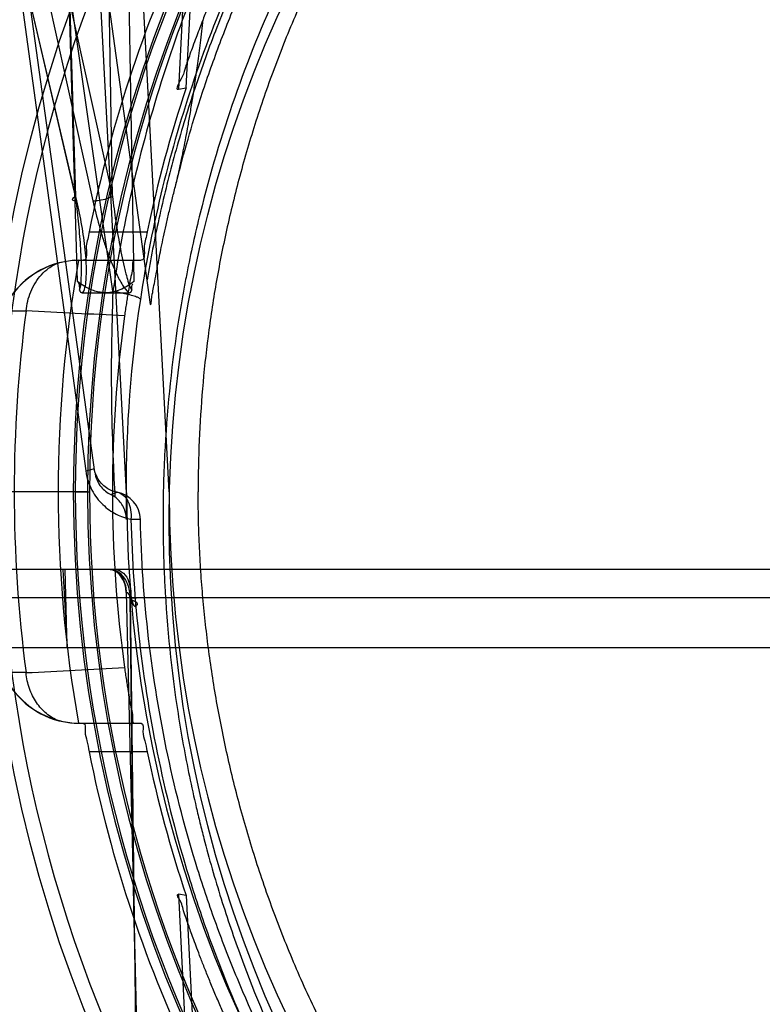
# Model space of a CAD drawing. Header units: millimetres. Extents: x 0 to 297, y 0 to 210.
# Tile 336 of 401: x 240.505 to 240.636, y 158.366 to 158.54. Entities that reach past the tile are written whole.
import ezdxf

# ---------------------------------------------------------------- set-up
doc = ezdxf.new("R2010")
doc.units = ezdxf.units.MM
doc.header["$LTSCALE"] = 16.335
doc.layers.get('0').update_dxf_attribs({"linetype": 'CONTINUOUS'})
for name, color, linetype in [('AXES_REF', 7, 'CONTINUOUS'), ('INTFCLR_1', 7, 'CONTINUOUS'), ('INTFCLR_144815', 7, 'CONTINUOUS')]:
    doc.layers.add(name, color=color, linetype=linetype)

msp = doc.modelspace()

# ---------------------------------------------------------------- linework, layer by layer
at = {"color": 7, "linetype": 'Continuous'}
for radius in [4.8479140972, 4.8475, 4.8164570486]:
    msp.add_circle((241.5069109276, 154.9564782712), radius, dxfattribs=at)
msp.add_arc((241.5069109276, 154.9564782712), 4.8, 278.2771290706, 261.7228709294, dxfattribs=at)
at = {"layer": 'AXES_REF', "color": 7, "linetype": 'Continuous'}
msp.add_arc((241.5069109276, 154.9564782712), 4.91, 113.0826656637, 66.9173343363, dxfattribs=at)
at = {"layer": 'AXES_REF', "color": 9, "linetype": 'Continuous'}
msp.add_arc((241.5069109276, 154.9564782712), 4.4222561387, 94.4118118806, 85.5881881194, dxfattribs=at)
at = {"layer": 'INTFCLR_1', "color": 9, "linetype": 'Continuous'}
msp.add_circle((240.7467711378, 158.4514782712), 0.215, dxfattribs=at)
msp.add_open_spline([(240.8400722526, 158.6501280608), (240.838461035, 158.6509125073), (240.8352070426, 158.6524466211), (240.8286060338, 158.6553578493), (240.8167949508, 158.660039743), (240.8028395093, 158.6643700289), (240.7903300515, 158.6672153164), (240.78395976, 158.6684047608), (240.7802795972, 158.6690171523), (240.7710649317, 158.6704258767), (240.7552824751, 158.6718907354), (240.7366341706, 158.6716556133), (240.7245781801, 158.6705504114), (240.7190119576, 158.6698545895), (240.7153053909, 158.669341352), (240.7052707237, 158.6677491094), (240.6891734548, 158.6641092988), (240.6735933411, 158.6588556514), (240.6643768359, 158.6550807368), (240.6610614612, 158.6536487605), (240.656154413, 158.6514552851), (240.6458305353, 158.6464471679), (240.6307059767, 158.6376762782), (240.6166158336, 158.6275702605), (240.6080236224, 158.6204258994), (240.6041692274, 158.6170231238), (240.6016310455, 158.6147283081), (240.5948325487, 158.6083594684), (240.5843817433, 158.5973571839), (240.57188604, 158.5815013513), (240.5627179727, 158.5673794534), (240.5569693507, 158.5570296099), (240.5538578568, 158.5509390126), (240.5493587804, 158.5416015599), (240.5433673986, 158.5270449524), (240.5382197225, 158.5101650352), (240.5356382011, 158.4988382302), (240.53458598, 158.4934703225), (240.5339198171, 158.4898339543), (240.5322622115, 158.4797266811), (240.5309509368, 158.4666604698), (240.5306270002, 158.4534963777), (240.5307172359, 158.4468358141), (240.530842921, 158.4430048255), (240.5312764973, 158.4335137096), (240.5325411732, 158.4212627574), (240.5348897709, 158.4082709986), (240.5362972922, 158.4018718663), (240.5371682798, 158.3982391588), (240.5385305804, 158.3928556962), (240.5407996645, 158.3849312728), (240.5454422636, 158.371287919), (240.5509986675, 158.3581538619), (240.5566241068, 158.3471341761), (240.5600336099, 158.3410052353), (240.5653008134, 158.3320439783), (240.5739271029, 158.3191616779), (240.5869608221, 158.303166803), (240.5978166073, 158.2921440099), (240.6054986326, 158.2852178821), (240.610763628, 158.2806946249), (240.6202893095, 158.2730888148), (240.6347886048, 158.2631395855), (240.6471515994, 158.2563339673), (240.6535393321, 158.2532207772)], degree=3, knots=[0, 0, 0, 0, 0.0078493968, 0.0157556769, 0.0315973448, 0.06348082, 0.0796255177, 0.0877696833, 0.09186257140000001, 0.09596636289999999, 0.128600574, 0.1611442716, 0.177500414, 0.1816059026, 0.1857145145, 0.1938901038, 0.2261064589, 0.2578609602, 0.2657731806, 0.2697286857, 0.2736790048, 0.2893160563, 0.3199691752, 0.350131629, 0.3651446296, 0.3688979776, 0.3726519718, 0.3801321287, 0.4097003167, 0.4390100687, 0.4684423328, 0.4833358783, 0.4908515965, 0.498396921, 0.52873346, 0.5596898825, 0.5755734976, 0.5795998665, 0.5836492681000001, 0.5917658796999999, 0.6244614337, 0.6410489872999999, 0.6494251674, 0.6536350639, 0.6578378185, 0.6910418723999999, 0.7074624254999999, 0.7156483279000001, 0.7197377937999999, 0.7238248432, 0.7399718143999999, 0.7558251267, 0.7869322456, 0.802323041, 0.8100025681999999, 0.8176490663, 0.8478512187, 0.8777971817, 0.9079026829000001, 0.9155006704, 0.9231007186, 0.93830313, 0.9688745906, 1, 1, 1, 1], dxfattribs=at)
at = {"layer": 'INTFCLR_144815', "color": 9, "linetype": 'Continuous'}
for p, q in [((240.5218615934, 158.4917480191), (240.4311892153, 159.1257148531)), ((240.5186704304, 158.45990328), (240.4732149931, 158.7892996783)), ((240.5155089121, 158.5076554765), (240.467103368, 158.7147688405)), ((240.5152980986, 158.5084242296), (240.4672518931, 158.7140000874)), ((240.4725766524, 158.7147688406), (240.5183384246, 158.5076554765)), ((240.4763621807, 158.7140000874), (240.5217842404, 158.5084242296)), ((240.5156631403, 158.4934464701), (240.5091112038, 158.7116527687)), ((240.5091895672, 158.7115873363), (240.5152980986, 158.5084242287)), ((240.5217842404, 158.5084242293), (240.5182690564, 158.7115873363)), ((240.5217542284, 158.7116527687), (240.5255394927, 158.4934464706)), ((240.4833828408, 158.7073362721), (240.5170868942, 158.4601392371)), ((240.528472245, 158.4894219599), (240.4985193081, 158.7064782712)), ((240.534484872, 158.5487322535), (240.5333856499, 158.5272709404)), ((240.5176862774, 158.5022031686), (240.5278926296, 158.5022031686)), ((240.5150435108, 158.4972031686), (240.52681867, 158.4972031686)), ((240.5024759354, 158.4882731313), (240.5065975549, 158.4882918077)), ((240.5214921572, 158.4559963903), (240.5226069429, 158.4563934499)), ((240.5250450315, 158.4516527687), (240.5266880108, 158.4515892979)), ((240.5266880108, 158.4515892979), (240.5250498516, 158.4515886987)), ((241.0615820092, 158.4427782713), (240.4319602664, 158.4427782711)), ((240.4369595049, 158.4378655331), (241.0565827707, 158.4378655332)), ((240.5255689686, 158.3828922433), (240.524891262, 158.4377957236)), ((240.5249269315, 158.4378655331), (240.5284002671, 158.1564782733)), ((240.506597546, 158.4246648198), (240.502475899, 158.4246834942)), ((240.5150435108, 158.4157533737), (240.52681867, 158.4157533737)), ((240.5278926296, 158.4107533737), (240.5176862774, 158.4107533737)), ((240.5333856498, 158.3856856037), (240.5344848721, 158.3642242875))]:
    msp.add_line(p, q, dxfattribs=at)
at = {"layer": 'INTFCLR_144815', "color": 6, "linetype": 'Continuous'}
for p, q in [((240.524271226, 158.4562801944), (240.5059181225, 158.8064782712)), ((240.5317711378, 158.4564782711), (240.5149955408, 158.7765757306)), ((240.5347483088, 158.5275056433), (240.5362999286, 158.5578316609)), ((240.5333862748, 158.5272709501), (240.5347479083, 158.5275056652)), ((240.5150435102, 158.4972031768), (240.5123502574, 158.4967480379)), ((240.5165825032, 158.4914782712), (240.5246200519, 158.4914782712)), ((240.5152491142, 158.4564782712), (240.5020080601, 158.4564782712)), ((240.5174235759, 158.4564782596), (240.5149000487, 158.4564782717)), ((240.5152491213, 158.4564782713), (240.5177487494, 158.4564782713)), ((240.5222231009, 158.455558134), (240.5214921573, 158.4559963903)), ((240.5130588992, 158.4427782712), (240.5138151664, 158.4290894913)), ((240.5138151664, 158.4290894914), (240.5134771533, 158.4427782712)), ((240.5241889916, 158.4387782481), (240.524180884, 158.4389720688)), ((240.5241889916, 158.4387782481), (240.5255689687, 158.3828922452)), ((240.4173216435, 158.4290894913), (241.0762206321, 158.4290894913)), ((240.5123502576, 158.416208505), (240.5150435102, 158.4157533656)), ((240.5347479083, 158.3854508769), (240.5333862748, 158.3856855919)), ((240.5347483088, 158.3854508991), (240.5362999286, 158.3551248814))]:
    msp.add_line(p, q, dxfattribs=at)
at = {"layer": 'INTFCLR_144815', "color": 7, "linetype": 'Continuous'}
msp.add_line((240.524891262, 158.4377957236), (240.5260172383, 158.4378295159), dxfattribs=at)
at = {"layer": 'INTFCLR_144815', "color": 6, "linetype": 'Continuous'}
for points in [[(240.5160074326, 158.4919563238), (240.5160078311, 158.4919524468), (240.5160083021, 158.4919484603), (240.5160088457, 158.4919443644), (240.516009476, 158.4919401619), (240.51601018, 158.4919358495)], [(240.51601167, 158.4919268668), (240.5160124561, 158.4919221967), (240.5160132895, 158.4919174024), (240.5160141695, 158.4919124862), (240.5160150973, 158.4919074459), (240.5160160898, 158.4919022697), (240.5160171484, 158.4918969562), (240.5160182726, 158.4918915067), (240.5160194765, 158.4918859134), (240.51602076, 158.491880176), (240.5160221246, 158.4918742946), (240.5160235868, 158.491868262), (240.5160251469, 158.4918620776), (240.5160268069, 158.4918557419), (240.5160285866, 158.4918492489), (240.5160304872, 158.4918425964), (240.5160325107, 158.4918357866), (240.51603468, 158.4918288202), (240.5160369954, 158.4918216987), (240.516039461, 158.4918144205), (240.5160421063, 158.4918069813), (240.5160449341, 158.4917993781), (240.516047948, 158.4917916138), (240.5160511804, 158.4917836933), (240.5160546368, 158.4917756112), (240.5160583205, 158.4917673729), (240.516062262, 158.4917589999), (240.5160664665, 158.491750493), (240.5160709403, 158.4917418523), (240.5160757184, 158.4917330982), (240.5160808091, 158.4917242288), (240.5160862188, 158.491715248), (240.5160919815, 158.4917061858), (240.5160981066, 158.4916970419), (240.5161046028, 158.4916878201), (240.516111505, 158.4916785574), (240.5161188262, 158.4916692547), (240.5161265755, 158.491659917), (240.516134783, 158.4916505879), (240.516143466, 158.4916412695), (240.5161526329, 158.4916319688), (240.5161623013, 158.491622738), (240.5161724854, 158.4916135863), (240.5161831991, 158.491604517), (240.5161944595, 158.4915955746), (240.5162062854, 158.4915867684), (240.5162186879, 158.4915781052), (240.5162316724, 158.4915696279), (240.516245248, 158.491561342), (240.5162594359, 158.4915532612), (240.5162742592, 158.4915454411), (240.5162897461, 158.4915378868), (240.5163059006, 158.4915306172), (240.5163227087, 158.4915237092), (240.51634016, 158.4915171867), (240.5163582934, 158.4915110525), (240.5163771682, 158.491505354), (240.5163968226, 158.4915001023), (240.5164172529, 158.4914953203), (240.5164384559, 158.4914910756), (240.5164604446, 158.4914873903), (240.5164832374, 158.4914842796), (240.5165068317, 158.4914817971), (240.5165312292, 158.4914799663), (240.516556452, 158.4914787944), (240.516582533, 158.4914783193)], [(240.5246200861, 158.4914782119), (240.5246507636, 158.4914786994), (240.5246804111, 158.491480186), (240.5247090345, 158.4914826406), (240.5247366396, 158.4914860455), (240.524763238, 158.4914903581), (240.5247888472, 158.491495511), (240.5248134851, 158.4915014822), (240.5248371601, 158.4915082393), (240.524859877, 158.4915157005), (240.5248816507, 158.4915238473), (240.5249024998, 158.4915326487), (240.5249224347, 158.4915420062), (240.5249414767, 158.491551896), (240.5249596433, 158.4915622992), (240.5249769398, 158.4915731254), (240.5249933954, 158.4915843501), (240.5250090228, 158.4915959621), (240.5250238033, 158.4916078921), (240.5250377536, 158.491620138), (240.5250509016, 158.4916326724), (240.525063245, 158.4916453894), (240.5250747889, 158.4916582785), (240.5250855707, 158.4916713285), (240.5250956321, 158.4916844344), (240.5251049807, 158.491697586), (240.5251136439, 158.4917107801), (240.5251216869, 158.4917239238), (240.5251291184, 158.4917370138), (240.5251359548, 158.4917500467), (240.5251422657, 158.4917629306), (240.5251480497, 158.4917756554), (240.5251533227, 158.4917882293), (240.5251581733, 158.4918005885), (240.5251626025, 158.491812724), (240.5251666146, 158.4918246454), (240.5251702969, 158.4918363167), (240.5251736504, 158.4918477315), (240.5251766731, 158.4918588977), (240.5251794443, 158.4918698), (240.5251819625, 158.4918804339), (240.5251842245, 158.4918908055), (240.5251863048, 158.4919009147), (240.525188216, 158.4919107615), (240.5251899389, 158.4919203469), (240.5251914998, 158.491929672), (240.5251929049, 158.4919387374), (240.5251941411, 158.4919475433), (240.5251952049, 158.4919560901)]]:
    msp.add_lwpolyline(points, dxfattribs=at)
at = {"layer": 'INTFCLR_144815', "color": 9, "linetype": 'Continuous'}
msp.add_circle((240.7467711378, 158.4564782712), 0.2472630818, dxfattribs=at)
for centre, radius, start, end in [((240.7467711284, 158.4565218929), 0.2447630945, 359.9897887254, 180.0102113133), ((240.7467711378, 158.4563640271), 0.2318711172, 0.0282300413, 179.971769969), ((240.7467711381, 158.4565051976), 0.2315220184, 359.9933364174, 180.0066635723), ((240.7467711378, 158.4564076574), 0.2293714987, 0.0176390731, 179.9823609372), ((240.7467711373, 158.456548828), 0.2290223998, 359.9823484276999, 180.017651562), ((240.7464837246, 158.4569048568), 0.2223144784, 171.3564389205, 180.1099446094), ((240.7467711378, 158.4564782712), 0.242271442, 172.4544928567, 187.5455071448), ((240.3253909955, 154.8317228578), 3.6610562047, 86.8917166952, 87.1629457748), ((240.7467711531, 158.4564346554), 0.2447631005, 179.9897901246, 0.0102099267), ((240.7467711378, 158.4565925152), 0.2318711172, 180.0282300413, 359.971769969), ((240.7467711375, 158.4564513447), 0.2315220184, 179.9933364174, 0.0066635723), ((240.7467711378, 158.4565488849), 0.2293714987, 180.0176390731, 359.9823609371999), ((240.7467711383, 158.4564077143), 0.2290223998, 179.9823484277, 0.017651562), ((240.5216894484, 158.4514786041), 0.0049997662, 1.2686150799, 79.42583322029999), ((240.7493072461, 158.4568586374), 0.2251381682, 180.0968033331, 181.3414301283), ((240.3245849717, 162.0969026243), 3.6767458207, 272.8375137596, 273.1075853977)]:
    msp.add_arc(centre, radius, start, end, dxfattribs=at)
at = {"layer": 'INTFCLR_144815', "color": 6, "linetype": 'Continuous'}
for centre, radius, start, end in [((240.7467711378, 158.4564782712), 0.2336035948, 154.2866429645, 168.7122120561), ((240.7467711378, 158.4564782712), 0.2236035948, 161.4792174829, 168.2003023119), ((240.5162036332, 158.4822128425), 0.0149956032, 91.50890089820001, 173.6351337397), ((240.7467711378, 158.4564782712), 0.2345253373, 170.0000000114, 189.9999999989), ((240.5162136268, 158.4822575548), 0.0149968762, 104.9286134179, 156.3519452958), ((240.7467711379, 158.4564782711), 0.2250000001, 172.1026397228, 187.8973602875), ((240.7467711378, 158.4564782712), 0.2225, 180.0510065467, 359.9489934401), ((240.7467711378, 158.4564782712), 0.215, 180.0000000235, 360), ((240.5162036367, 158.4307436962), 0.0149956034, 186.3648512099, 268.4910852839), ((240.5162136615, 158.430699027), 0.0149969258, 203.6481394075, 255.0712970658), ((240.7467711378, 158.4564782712), 0.2336035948, 191.2877879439, 205.7133570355), ((240.7467711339, 158.4564782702), 0.2236035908, 191.7996976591, 198.5207826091)]:
    msp.add_arc(centre, radius, start, end, dxfattribs=at)
at = {"layer": 'INTFCLR_144815', "color": 9, "linetype": 'Continuous'}
for points, knots in [([(240.7467711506, 158.6901102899), (240.7432437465, 158.6901102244), (240.7379885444, 158.6899847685), (240.7310143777, 158.6895696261), (240.7207314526, 158.6887157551), (240.7054848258, 158.6865518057), (240.6856017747, 158.6818300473), (240.6695148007, 158.6764201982), (240.6585459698, 158.6718786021), (240.6523496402, 158.6690618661), (240.6432011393, 158.6646492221), (240.6299382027, 158.6573036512), (240.6132550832, 158.6460149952), (240.6002566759, 158.6354393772), (240.5916564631, 158.6274478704), (240.5868722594, 158.6226994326), (240.5798608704, 158.6154277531), (240.5699530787, 158.6039595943), (240.5580923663, 158.587547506), (240.5502678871, 158.5744723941), (240.5455044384, 158.5654374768), (240.5424358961, 158.559296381), (240.5374204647, 158.5483807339), (240.5312673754, 158.5323061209), (240.525546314, 158.5123314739), (240.5228936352, 158.4986693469), (240.5218616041, 158.4917480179)], [0, 0, 0, 0, 0.0323899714, 0.0482450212, 0.0641481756, 0.1271321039, 0.1894167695, 0.2515535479, 0.2827426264, 0.2983963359, 0.3140475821, 0.3760051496, 0.4373985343, 0.4987868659, 0.5296594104, 0.5451698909, 0.5606765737, 0.6224102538, 0.6841298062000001, 0.7463992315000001, 0.762125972, 0.7779128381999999, 0.8094313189, 0.8724013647, 0.9357430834, 1, 1, 1, 1]), ([(240.9668480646, 158.4903158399), (240.9658363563, 158.4969593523), (240.9632267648, 158.5101062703), (240.9585170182, 158.5261639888), (240.954496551, 158.5371082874), (240.9519962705, 158.5432713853), (240.9480799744, 158.5523408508), (240.941507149, 158.5655228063), (240.9312806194, 158.5822036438), (240.921600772, 158.5952843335), (240.9142373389, 158.6039805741), (240.9098547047, 158.6088238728), (240.9031471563, 158.61591702), (240.8925207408, 158.6259904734), (240.8771990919, 158.6381594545), (240.8649096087, 158.6462682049), (240.8563927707, 158.6512339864), (240.8506163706, 158.6544314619), (240.8403327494, 158.6596834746), (240.8251131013, 158.6662147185), (240.8109103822, 158.6708557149), (240.8012365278, 158.6734242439), (240.794699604, 158.6750019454), (240.7832003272, 158.6773650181), (240.7665854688, 158.6796163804), (240.7498327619, 158.6803553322), (240.7380871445, 158.6800737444), (240.7313486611, 158.6796813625), (240.7212856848, 158.6788638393), (240.7063679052, 158.6767928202), (240.6869101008, 158.6722728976), (240.6711624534, 158.6670927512), (240.66042224, 158.6627421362), (240.6543569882, 158.6600447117), (240.6454089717, 158.6558221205), (240.6324380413, 158.6487948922), (240.6161125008, 158.6379884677), (240.6033871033, 158.6278600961), (240.5949659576, 158.6202039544), (240.590283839, 158.615657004), (240.5834289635, 158.6087007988), (240.5737416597, 158.5977309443), (240.562137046, 158.5820208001), (240.554477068, 158.569497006), (240.5498148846, 158.56084365), (240.5468141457, 158.5549667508), (240.5419112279, 158.5445245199), (240.5358942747, 158.5291431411), (240.5302983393, 158.5100237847), (240.5277035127, 158.4969419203), (240.526694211, 158.4903158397)], [0, 0, 0, 0, 0.0318457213, 0.0634185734, 0.0791931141, 0.0870815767, 0.094933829, 0.1260061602, 0.1567815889, 0.1875451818, 0.2030139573, 0.210765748, 0.2184960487, 0.2492749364, 0.2800521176, 0.3111084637, 0.3189436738, 0.3267698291, 0.3423932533, 0.3736478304, 0.40514581, 0.4130942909, 0.4210773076, 0.4370099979, 0.4687094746, 0.5004174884, 0.5163608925, 0.5243692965, 0.5324013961, 0.5642032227, 0.5956284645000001, 0.6269453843, 0.6426486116, 0.6505262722, 0.6583992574, 0.6895346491, 0.72033006, 0.7510658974, 0.7665005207, 0.7742492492, 0.7819920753, 0.8127794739, 0.8435012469, 0.8744409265, 0.8822471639, 0.8900796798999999, 0.905708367, 0.9368993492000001, 0.9682376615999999, 1, 1, 1, 1]), ([(240.5328474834, 158.5101726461), (240.5340730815, 158.515123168), (240.5359000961, 158.5215495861), (240.5385075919, 158.5293705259), (240.5406106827, 158.5352605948), (240.5445637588, 158.5453204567), (240.5510376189, 158.5591936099), (240.5600814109, 158.5750330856), (240.5686395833, 158.5875276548), (240.5751511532, 158.5958833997), (240.5790259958, 158.6005513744), (240.584959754, 158.6074077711), (240.594373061, 158.6172212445), (240.6079831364, 158.6292600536), (240.6189360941, 158.6374447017), (240.62655327, 158.6425427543), (240.631746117, 158.6458626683), (240.6410193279, 158.6513874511), (240.6547868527, 158.6584542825), (240.6720784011, 158.6655571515), (240.6855536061, 158.6697889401), (240.6947565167, 158.6721418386), (240.7009953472, 158.6735924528), (240.7088704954, 158.6751526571), (240.7168176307, 158.6763672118), (240.7232102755, 158.6771291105), (240.7327720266, 158.6780557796), (240.7471316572, 158.6786582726), (240.7662556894, 158.6777920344), (240.7804895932, 158.6758964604), (240.7899050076, 158.6741152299), (240.7961442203, 158.6727927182), (240.8068532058, 158.6701549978), (240.8217492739, 158.6654501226), (240.8389447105, 158.6583647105), (240.852661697, 158.6513104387), (240.8612522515, 158.646184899), (240.8651577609, 158.6437134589), (240.8677391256, 158.642041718), (240.8746992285, 158.6373775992), (240.885626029, 158.6292042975), (240.8992022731, 158.6171878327), (240.9096407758, 158.6063030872), (240.9164717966, 158.5982442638), (240.9202465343, 158.593502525), (240.9257550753, 158.5862832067), (240.9334631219, 158.5750304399), (240.9425144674, 158.5591756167), (240.9489922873, 158.5452893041), (240.9529460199, 158.5352223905), (240.9550469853, 158.5293346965), (240.9576485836, 158.5215274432), (240.959471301, 158.5151142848), (240.9606947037, 158.5101728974)], [0, 0, 0, 0, 0.0260933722, 0.0341459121, 0.0421792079, 0.0580898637, 0.08943313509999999, 0.1204101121, 0.1513108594, 0.1668239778, 0.1745963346, 0.1823477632, 0.2132152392, 0.244081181, 0.2752183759, 0.2830803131, 0.2909751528, 0.3067500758, 0.3382935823, 0.3700502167, 0.4022856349, 0.4104553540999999, 0.4186483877, 0.4350547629, 0.4515167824, 0.4597669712, 0.4679907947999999, 0.50066556, 0.5331935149, 0.5658225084, 0.5740275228, 0.5822189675, 0.5984510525, 0.6304407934, 0.6620376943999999, 0.6934977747, 0.7092581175, 0.7132052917, 0.7171442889, 0.7249927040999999, 0.7560706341, 0.7868683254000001, 0.8176571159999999, 0.8331371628, 0.8409068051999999, 0.8486637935, 0.8795968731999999, 0.9106030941, 0.9419732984, 0.957896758, 0.9659251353, 0.9739546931, 1, 1, 1, 1]), ([(240.5152980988, 158.5084242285), (240.515053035, 158.5083040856), (240.5142485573, 158.5077565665), (240.5152275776, 158.5076524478), (240.5155089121, 158.5076554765)], [0, 0, 0, 0, 0.4924034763, 1, 1, 1, 1]), ([(240.5160074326, 158.4919563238), (240.5162111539, 158.4924732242), (240.5163015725, 158.4936979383), (240.5163595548, 158.4955837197), (240.5162997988, 158.4976438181), (240.5161433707, 158.5004934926), (240.5158266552, 158.5040965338), (240.5154880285, 158.5069784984), (240.5152980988, 158.5084242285)], [0, 0, 0, 0, 0.1007684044, 0.2176910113, 0.3442934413, 0.4737327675, 0.7355356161, 1, 1, 1, 1]), ([(240.516582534, 158.4914783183), (240.5170215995, 158.4922375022), (240.5172202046, 158.4941481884), (240.5172140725, 158.4966622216), (240.5169553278, 158.4997737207), (240.5164346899, 158.5033640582), (240.5158420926, 158.5062226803), (240.5155089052, 158.5076554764)], [0, 0, 0, 0, 0.1606074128, 0.3354776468, 0.4658335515, 0.7306086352, 1, 1, 1, 1]), ([(240.5183384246, 158.5076554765), (240.5186011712, 158.5076526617), (240.5197786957, 158.5077470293), (240.5209586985, 158.5080220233), (240.5217842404, 158.5084242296)], [0, 0, 0, 0, 0.2224777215, 1, 1, 1, 1]), ([(240.5183384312, 158.5076554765), (240.5186591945, 158.5062037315), (240.5191998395, 158.5040320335), (240.5200449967, 158.5011660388), (240.5207522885, 158.4990252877), (240.5215448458, 158.4969058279), (240.5222976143, 158.4951674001), (240.5229837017, 158.4938087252), (240.5236515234, 158.4926573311), (240.5242109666, 158.491874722), (240.5246200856, 158.4914782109)], [0, 0, 0, 0, 0.2549595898, 0.3835301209, 0.5123481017, 0.6415063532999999, 0.7714493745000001, 0.8370297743, 0.9022977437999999, 1, 1, 1, 1]), ([(240.5217842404, 158.5084242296), (240.5219564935, 158.5069719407), (240.5222444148, 158.5047969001), (240.5226930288, 158.5019110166), (240.5230642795, 158.4997629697), (240.5234793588, 158.4976412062), (240.5238655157, 158.4958907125), (240.524378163, 158.4939847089), (240.5246999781, 158.4927226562), (240.5251952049, 158.4919560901)], [0, 0, 0, 0, 0.2601076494, 0.3901400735, 0.5194346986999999, 0.6477402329, 0.7747997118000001, 0.8376859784, 1, 1, 1, 1]), ([(240.5065975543, 158.4882918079), (240.5066488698, 158.4888585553), (240.5068354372, 158.4900065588), (240.5073726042, 158.4916832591), (240.5081813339, 158.4932690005), (240.5092426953, 158.4946711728), (240.5106110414, 158.4959018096), (240.5117167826, 158.4965086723), (240.5123502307, 158.4967479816)], [0, 0, 0, 0, 0.1587862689, 0.3232324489, 0.4893702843, 0.6531213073, 0.8110563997, 1, 1, 1, 1]), ([(240.5218616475, 158.4917480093), (240.5216165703, 158.4851167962), (240.5214695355, 158.4751382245), (240.5218266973, 158.4630742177), (240.5220994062, 158.4576485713), (240.5222227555, 158.4555577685)], [0, 0, 0, 0, 0.5498636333, 0.8264465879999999, 1, 1, 1, 1]), ([(240.526694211, 158.4903158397), (240.5267204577, 158.4903830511), (240.526423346, 158.4905941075), (240.5259509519, 158.4907514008), (240.5250145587, 158.4910483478), (240.523982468, 158.4912951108), (240.5228874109, 158.4915401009), (240.5222122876, 158.4916783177), (240.521861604, 158.4917480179)], [0, 0, 0, 0, 0.0424878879, 0.1547246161, 0.3416081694, 0.5937259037, 0.7894618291, 1, 1, 1, 1]), ([(240.5170868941, 158.4601392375), (240.5174594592, 158.4602215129), (240.5178114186, 158.4603721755), (240.5185873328, 158.460505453), (240.5185676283, 158.4606482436)], [0, 0, 0, 0, 0.725798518, 1, 1, 1, 1]), ([(240.5170868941, 158.4601392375), (240.517168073, 158.4595434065), (240.5174324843, 158.4583852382), (240.5181077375, 158.4567852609), (240.5189967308, 158.455389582), (240.5200398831, 158.454217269), (240.5211945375, 158.4532624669), (240.5224256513, 158.4525184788), (240.5237120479, 158.4519738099), (240.5245996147, 158.4517396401), (240.5250450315, 158.4516527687)], [0, 0, 0, 0, 0.1453969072, 0.2854424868, 0.41793925, 0.5436940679, 0.6633331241, 0.7788686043, 0.8902735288, 1, 1, 1, 1]), ([(240.522606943, 158.4563934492), (240.522380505, 158.4564370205), (240.5218146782, 158.4565891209), (240.5209420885, 158.4569959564), (240.5194667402, 158.4580964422), (240.5187192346, 158.4595496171), (240.5185676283, 158.4606482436)], [0, 0, 0, 0, 0.111716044, 0.2829048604, 0.4626988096, 1, 1, 1, 1]), ([(240.522606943, 158.4563934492), (240.5229828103, 158.4563247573), (240.5237767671, 158.4559367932), (240.5246133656, 158.4547966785), (240.525059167, 158.4532963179), (240.5250880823, 158.452201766), (240.5250450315, 158.4516527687)], [0, 0, 0, 0, 0.1984692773, 0.4371861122, 0.7139604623, 1, 1, 1, 1]), ([(240.5250450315, 158.4516527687), (240.525206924, 158.4444898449), (240.5261901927, 158.4302611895), (240.5296091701, 158.4092248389), (240.5335845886, 158.39382252), (240.5368038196, 158.3837675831), (240.5390827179, 158.3771728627), (240.5434086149, 158.3659127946), (240.5506108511, 158.3503772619), (240.5582855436, 158.3370809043), (240.5638610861, 158.3285688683), (240.5676791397, 158.3230105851), (240.574637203, 158.3135773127), (240.5854414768, 158.3008049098), (240.597344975, 158.2890415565), (240.6062279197, 158.2813781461), (240.6114747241, 158.2771516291), (240.619478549, 158.2710044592), (240.632008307, 158.2624604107), (240.649766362, 158.2526012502), (240.665388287, 158.2457347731), (240.6767364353, 158.2416745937), (240.6833802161, 158.2395641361), (240.6934592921, 158.2366249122), (240.7089001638, 158.2331170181), (240.7228718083, 158.2313379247), (240.7299102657, 158.2307915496)], [0, 0, 0, 0, 0.065112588, 0.129394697, 0.1934385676, 0.2094427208, 0.2253383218, 0.256842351, 0.3190311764, 0.3807412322, 0.3961553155, 0.411501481, 0.442018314, 0.5026504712, 0.5633236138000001, 0.5938905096, 0.609235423, 0.6245466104, 0.6856021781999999, 0.7468424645, 0.8088893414, 0.8404348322, 0.8563390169, 0.8722339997, 0.9358427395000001, 1, 1, 1, 1]), ([(240.7300269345, 158.2356019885), (240.7230384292, 158.2361380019), (240.7091676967, 158.2378746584), (240.6938323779, 158.2413073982), (240.6838207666, 158.2441823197), (240.6772245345, 158.2462471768), (240.6659603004, 158.2502165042), (240.6504541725, 158.256930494), (240.6328238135, 158.2665724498), (240.6203771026, 158.2749303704), (240.6124287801, 158.2809472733), (240.6072204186, 158.2850791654), (240.5984083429, 158.2925712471), (240.5865965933, 158.3040707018), (240.5758698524, 158.3165657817), (240.5689623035, 158.3257958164), (240.5651723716, 158.3312316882), (240.5596448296, 158.339552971), (240.5520313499, 158.3525488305), (240.5448853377, 158.3677456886), (240.5405947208, 158.3787609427), (240.5383348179, 158.3852102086), (240.5351437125, 158.3950394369), (240.5312035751, 158.4100977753), (240.5278179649, 158.4306697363), (240.526846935, 158.4445851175), (240.5266880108, 158.4515892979)], [0, 0, 0, 0, 0.0646712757, 0.128756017, 0.144762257, 0.1607751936, 0.1925243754, 0.2549242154, 0.3164399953, 0.3776942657, 0.3930416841, 0.4084179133, 0.439031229, 0.4997315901, 0.5603068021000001, 0.5907642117, 0.6060722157, 0.6214442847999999, 0.6829352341, 0.7448362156, 0.7761705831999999, 0.791975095, 0.8078842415, 0.8715193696, 0.935356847, 1, 1, 1, 1]), ([(240.5123502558, 158.4162085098), (240.5115743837, 158.4165017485), (240.510076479, 158.4173866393), (240.5083034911, 158.4193695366), (240.5070753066, 158.4218618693), (240.5066834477, 158.4237160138), (240.506597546, 158.4246648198)], [0, 0, 0, 0, 0.2318302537, 0.4763818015, 0.7337212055, 1, 1, 1, 1])]:
    msp.add_open_spline(points, degree=3, knots=knots, dxfattribs=at)
at = {"layer": 'INTFCLR_144815', "color": 6, "linetype": 'Continuous'}
for points, knots in [([(240.7467711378, 158.6796253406), (240.7431782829, 158.6796253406), (240.7359983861, 158.6794502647), (240.7252478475, 158.6786630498), (240.7145496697, 158.6773532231), (240.7038960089, 158.6755179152), (240.6932947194, 158.6731528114), (240.6827472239, 158.6702475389), (240.6722722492, 158.6667949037), (240.6618859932, 158.6627856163), (240.6519222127, 158.6583488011), (240.6428207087, 158.6537522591), (240.6349015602, 158.6493094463), (240.6281170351, 158.6451554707), (240.6222560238, 158.6412910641), (240.6171655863, 158.6377139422), (240.6127232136, 158.6344138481), (240.6088367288, 158.6313827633), (240.6054263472, 158.6286066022), (240.6024229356, 158.6260670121), (240.5997780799, 158.6237537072), (240.5974484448, 158.6216540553), (240.5953915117, 158.6197500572), (240.5935637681, 158.6180173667), (240.5919316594, 158.6164365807), (240.5904655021, 158.6149887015), (240.5891461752, 158.6136626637), (240.587894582, 158.6123843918), (240.5866088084, 158.6110503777), (240.5851829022, 158.6095450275), (240.5835792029, 158.6078179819), (240.5817836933, 158.6058401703), (240.5798067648, 158.603606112), (240.5777776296, 158.6012466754), (240.5757239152, 158.5987887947), (240.5736296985, 158.5962089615), (240.5713564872, 158.5933179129), (240.5688571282, 158.5900227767), (240.566097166, 158.586231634), (240.5630613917, 158.5818596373), (240.5597375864, 158.5768037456), (240.5561325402, 158.5709605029), (240.5522466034, 158.5641754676), (240.5480956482, 158.5562586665), (240.5437599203, 158.5470557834), (240.5395502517, 158.5368693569), (240.5357458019, 158.5261418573), (240.5325210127, 158.5153421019), (240.529877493, 158.504549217), (240.5284813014, 158.4973289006), (240.5278769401, 158.4937358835)], [0, 0, 0, 0, 0.0345251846, 0.0689826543, 0.1035440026, 0.138054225, 0.1728250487, 0.2078784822, 0.2431411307, 0.2787664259, 0.3148172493, 0.347905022, 0.3767116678, 0.4020494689, 0.4243335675, 0.4441618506, 0.4618276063, 0.4775066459, 0.4915200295, 0.5040819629, 0.5153003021, 0.5252839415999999, 0.5342179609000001, 0.5422336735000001, 0.5494847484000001, 0.5560515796, 0.5620342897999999, 0.5674595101, 0.5732424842, 0.5798382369, 0.5873840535, 0.5958895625, 0.6055067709, 0.6160496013, 0.6257925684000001, 0.6362843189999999, 0.6479789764, 0.6611317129, 0.67602449, 0.693037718, 0.7122740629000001, 0.7341600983, 0.7590040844, 0.7873951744, 0.8200362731, 0.8567275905, 0.8932629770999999, 0.9293648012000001, 0.9649882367, 1, 1, 1, 1]), ([(240.7467711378, 158.6679118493), (240.7435834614, 158.6679118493), (240.7372005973, 158.6677657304), (240.7276315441, 158.6671071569), (240.7180651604, 158.6660053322), (240.708504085, 158.6644540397), (240.698951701, 158.6624446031), (240.6894136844, 158.6599662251), (240.6798983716, 158.6570063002), (240.6704168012, 158.6535506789), (240.6609836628, 158.6495842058), (240.6516177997, 158.6450914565), (240.6423432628, 158.6400578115), (240.6331897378, 158.6344707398), (240.6241937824, 158.6283218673), (240.6153980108, 158.6216085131), (240.6068529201, 158.6143373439), (240.5986154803, 158.6065271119), (240.590747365, 158.5982113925), (240.5833117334, 158.5894399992), (240.576368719, 158.5802787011), (240.569971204, 158.5708077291), (240.5641592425, 158.56111581), (240.5589560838, 158.5512920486), (240.5543675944, 158.5414192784), (240.5503832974, 158.5315662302), (240.5469802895, 158.5217850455), (240.5441278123, 158.5121099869), (240.5417916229, 158.5025588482), (240.5399377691, 158.4931360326), (240.538535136, 158.4838348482), (240.5375571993, 158.4746396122), (240.5369834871, 158.4655329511), (240.536860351, 158.4594865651), (240.5368627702, 158.4564782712)], [0, 0, 0, 0, 0.0288942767, 0.0578478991, 0.0869136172, 0.1161495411, 0.1456150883, 0.17536286, 0.2054436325, 0.2359079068, 0.2668019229, 0.2981636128, 0.3300272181, 0.3624129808, 0.3953267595, 0.4287535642, 0.4626639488, 0.496980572, 0.5315970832, 0.5663822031, 0.6011593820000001, 0.6357401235, 0.6699302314, 0.7035466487, 0.7364587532, 0.7685700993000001, 0.7998436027, 0.8302944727, 0.8599662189, 0.8889391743, 0.9173142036, 0.9452012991, 0.9727317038, 1, 1, 1, 1]), ([(240.5448556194, 158.5557512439), (240.5445082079, 158.555044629), (240.5438578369, 158.5537025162), (240.5429532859, 158.551786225), (240.5421618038, 158.5500662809), (240.5414537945, 158.5484953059), (240.540771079, 158.5469460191), (240.5400984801, 158.5453886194), (240.5394536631, 158.543861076), (240.5388812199, 158.5424779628), (240.5383854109, 158.5412544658), (240.5379297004, 158.5401101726), (240.5374749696, 158.5389520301), (240.5369889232, 158.5376897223), (240.5364635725, 158.5362972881), (240.5359335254, 158.5348582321), (240.5354313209, 158.5334720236), (240.5350166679, 158.5322621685), (240.5344997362, 158.5308866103), (240.5343491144, 158.5296095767), (240.5326368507, 158.5271425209), (240.5333856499, 158.5272709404)], [0, 0, 0, 0, 0.0768597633, 0.1455742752, 0.2068417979, 0.2616679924, 0.3137724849, 0.372101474, 0.4272583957, 0.4756179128, 0.5182152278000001, 0.5561187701, 0.5958466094, 0.6396625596, 0.6881634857, 0.7410689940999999, 0.7895435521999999, 0.8314537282, 0.8678013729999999, 0.9258410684, 1, 1, 1, 1]), ([(240.5328475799, 158.5101728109), (240.5330597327, 158.5110041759), (240.5334366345, 158.5125813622), (240.5339262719, 158.5148292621), (240.5343397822, 158.5168635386), (240.5347205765, 158.5188471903), (240.5351025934, 158.5209440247), (240.5355066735, 158.5232782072), (240.5359249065, 158.5258647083), (240.5363648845, 158.5287315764), (240.5368211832, 158.5319428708), (240.5372952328, 158.5355685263), (240.5375933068, 158.5381368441), (240.5377424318, 158.5395002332)], [0, 0, 0, 0, 0.0865128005, 0.1634828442, 0.2319623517, 0.2958179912, 0.3671431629, 0.4468634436, 0.5346697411, 0.6313231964, 0.7393098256, 0.8617097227, 1, 1, 1, 1]), ([(240.528472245, 158.4894219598), (240.5285345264, 158.488970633), (240.528752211, 158.4911714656), (240.528966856, 158.4919969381), (240.5292478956, 158.4936762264), (240.529517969, 158.4950948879), (240.529799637, 158.4965746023), (240.5300698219, 158.4979472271), (240.5303944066, 158.4995481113), (240.5307800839, 158.501381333), (240.5312265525, 158.5034192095), (240.5317260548, 158.5056025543), (240.532268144, 158.5078698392), (240.5326507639, 158.5094015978), (240.53284759, 158.5101728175)], [0, 0, 0, 0, 0.06443448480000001, 0.1283609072, 0.1936785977, 0.283468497, 0.339784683, 0.4053339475, 0.48168811, 0.5706732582, 0.6703143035, 0.7767167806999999, 0.8874329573, 1, 1, 1, 1]), ([(240.5176862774, 158.5022031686), (240.5175994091, 158.5017679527), (240.5174628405, 158.5008896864), (240.5169593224, 158.4994403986), (240.5175018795, 158.4972031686), (240.5166561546, 158.4972031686)], [0, 0, 0, 0, 0.2607963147, 0.5030157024, 1, 1, 1, 1]), ([(240.5278926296, 158.5022031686), (240.5278016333, 158.5017675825), (240.5276570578, 158.5008886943), (240.5271399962, 158.4994394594), (240.5276652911, 158.4972031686), (240.52681867, 158.4972031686)], [0, 0, 0, 0, 0.261033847, 0.5033661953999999, 1, 1, 1, 1]), ([(240.525662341, 158.4972031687), (240.5251518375, 158.4972031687), (240.5254543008, 158.4955612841), (240.5249588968, 158.4943070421), (240.5247210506, 158.4925316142), (240.5244368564, 158.4909705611), (240.5242238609, 158.489585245), (240.5240606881, 158.488497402), (240.523956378, 158.4877628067), (240.523905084, 158.4873930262)], [0, 0, 0, 0, 0.1535972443, 0.2925194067, 0.4670325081, 0.6688060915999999, 0.7768171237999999, 0.8876773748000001, 1, 1, 1, 1]), ([(240.518670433, 158.4599032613), (240.5187361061, 158.4594273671), (240.5190044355, 158.4585019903), (240.5198824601, 158.457070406), (240.5208487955, 158.4563095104), (240.5214921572, 158.4559963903)], [0, 0, 0, 0, 0.2887429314, 0.5699470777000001, 1, 1, 1, 1]), ([(240.7467711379, 158.2453022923), (240.7450942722, 158.2453022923), (240.7417394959, 158.2453427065), (240.7367080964, 158.2455246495), (240.7316771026, 158.2458282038), (240.7266467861, 158.2462538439), (240.7216174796, 158.2468022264), (240.7165895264, 158.2474741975), (240.7115634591, 158.2482707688), (240.7065397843, 158.249193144), (240.7015192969, 158.2502426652), (240.6965027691, 158.251420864), (240.691491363, 158.2527293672), (240.6864862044, 158.2541699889), (240.6814888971, 158.2557445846), (240.6765010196, 158.2574551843), (240.6715247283, 158.2593037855), (240.6665621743, 158.2612925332), (240.6616161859, 158.2634234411), (240.6566896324, 158.2656986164), (240.6517861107, 158.2681199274), (240.6469093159, 158.2706892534), (240.6420636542, 158.2734081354), (240.6372538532, 158.2762779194), (240.6324852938, 158.2792994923), (240.627763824, 158.2824733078), (240.6230958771, 158.2857992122), (240.6184884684, 158.2892763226), (240.6139491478, 158.2929029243), (240.6094859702, 158.2966763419), (240.6051074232, 158.3005928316), (240.6008223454, 158.3046474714), (240.5966398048, 158.3088340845), (240.5925689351, 158.3131452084), (240.5886187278, 158.3175721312), (240.5847978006, 158.3221049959), (240.581114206, 158.3267329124), (240.577575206, 158.3314441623), (240.5741870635, 158.3362264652), (240.5709548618, 158.3410672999), (240.5678823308, 158.3459543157), (240.5649720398, 158.3508752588), (240.5622255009, 158.3558179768), (240.5596432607, 158.360770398), (240.5572242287, 158.365722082), (240.5549656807, 158.3706649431), (240.5528634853, 158.3755936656), (240.550912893, 158.3805046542), (240.5491088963, 158.3853956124), (240.5474465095, 158.390265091), (240.5459208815, 158.3951123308), (240.5445274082, 158.3999370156), (240.5432617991, 158.404739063), (240.542120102, 158.4095184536), (240.5410985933, 158.4142756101), (240.5401937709, 158.4190115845), (240.5394023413, 158.423728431), (240.5387213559, 158.4284288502), (240.5381482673, 158.4331161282), (240.5376810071, 158.4377937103), (240.5373179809, 158.4424652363), (240.5370580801, 158.4471344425), (240.5369006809, 158.4518051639), (240.5368640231, 158.4549202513), (240.5368627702, 158.4564782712)], [0, 0, 0, 0, 0.0152115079, 0.0304312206, 0.0456674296, 0.060928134, 0.076221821, 0.0915561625, 0.1069396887, 0.1223797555, 0.1378850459, 0.1534623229, 0.169120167, 0.1848647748, 0.2007045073, 0.2166448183, 0.2326936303, 0.2488553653, 0.2651371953, 0.2815421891, 0.2980761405, 0.3147407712, 0.3315399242, 0.3484738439, 0.3655424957, 0.3827441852, 0.4000751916, 0.4175297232, 0.4350996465, 0.4527744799, 0.4705409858, 0.4883832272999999, 0.5062825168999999, 0.524217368, 0.5421640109, 0.5600969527, 0.5779894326, 0.5958136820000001, 0.6135422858, 0.6311489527, 0.6486090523, 0.6659016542, 0.6830048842, 0.6998975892, 0.7165613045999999, 0.7329915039, 0.7491899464, 0.7651635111, 0.7809214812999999, 0.7964748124, 0.8118350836, 0.8270148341, 0.8420260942, 0.856879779, 0.8715864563, 0.8861599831, 0.9006149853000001, 0.9149693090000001, 0.9292409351, 0.9434482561, 0.9576092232, 0.9717425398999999, 0.9858665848, 1, 1, 1, 1]), ([(240.5242307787, 158.4515880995), (240.5242315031, 158.4520476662), (240.5241136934, 158.4529006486), (240.5235205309, 158.4543239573), (240.5227779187, 158.4551562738), (240.5222231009, 158.455558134)], [0, 0, 0, 0, 0.2999572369, 0.5528613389, 1, 1, 1, 1]), ([(240.524180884, 158.4389720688), (240.5241593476, 158.4393371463), (240.524048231, 158.4400528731), (240.5236260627, 158.4411809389), (240.5228243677, 158.4423145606), (240.5218118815, 158.4427782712), (240.5212797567, 158.4427782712)], [0, 0, 0, 0, 0.2114852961, 0.4155039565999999, 0.6922810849, 1, 1, 1, 1]), ([(240.5213557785, 158.4427782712), (240.5219156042, 158.4427782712), (240.5229530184, 158.4422799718), (240.5239040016, 158.4408196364), (240.5241574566, 158.4396539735), (240.5241808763, 158.4389720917)], [0, 0, 0, 0, 0.3263666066, 0.6022427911, 1, 1, 1, 1]), ([(240.523905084, 158.4255635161), (240.523956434, 158.4251933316), (240.5240608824, 158.4244577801), (240.524224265, 158.4233686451), (240.5244374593, 158.4219821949), (240.5247218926, 158.4204202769), (240.5249597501, 158.4186443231), (240.525454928, 158.4173916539), (240.5251535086, 158.4157533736), (240.525662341, 158.4157533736)], [0, 0, 0, 0, 0.1124453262, 0.2234732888, 0.3315884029, 0.533433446, 0.7080546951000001, 0.8469055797, 1, 1, 1, 1]), ([(240.5166561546, 158.4157533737), (240.5171505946, 158.4157533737), (240.516801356, 158.4140015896), (240.5173914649, 158.4126701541), (240.5175579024, 158.4113965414), (240.5176862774, 158.4107533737)], [0, 0, 0, 0, 0.2905451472, 0.6146038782, 1, 1, 1, 1]), ([(240.52681867, 158.4157533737), (240.5273134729, 158.4157533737), (240.5269778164, 158.4140028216), (240.5275803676, 158.4126712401), (240.5277581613, 158.4113970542), (240.5278926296, 158.4107533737)], [0, 0, 0, 0, 0.2902460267, 0.6142730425, 1, 1, 1, 1]), ([(240.5448556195, 158.357205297), (240.544516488, 158.3578950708), (240.5438317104, 158.3593072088), (240.5428118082, 158.3614710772), (240.5417902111, 158.3637042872), (240.5407843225, 158.3659724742), (240.5398127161, 158.3682340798), (240.5388943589, 158.3704411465), (240.5380513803, 158.3725319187), (240.5373042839, 158.3744413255), (240.5366619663, 158.3761291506), (240.5361174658, 158.3775944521), (240.5356583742, 158.3788610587), (240.5351657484, 158.3802332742), (240.5347179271, 158.3815826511), (240.534137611, 158.3831115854), (240.5340359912, 158.3841172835), (240.532923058, 158.3857649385), (240.5333856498, 158.3856856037)], [0, 0, 0, 0, 0.07502765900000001, 0.1531894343, 0.2335000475, 0.3147357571, 0.3953805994, 0.4737639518, 0.5480715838, 0.6154260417, 0.6738933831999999, 0.7243681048, 0.7679500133, 0.8055813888, 0.8660002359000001, 0.9102996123, 0.9541863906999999, 1, 1, 1, 1]), ([(240.5286668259, 158.1564782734), (240.5287186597, 158.1570279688), (240.5287922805, 158.1582529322), (240.5288560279, 158.1598657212), (240.5289000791, 158.1613507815), (240.5289310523, 158.1626242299), (240.5289586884, 158.1640150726), (240.528983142, 158.1655321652), (240.5290044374, 158.1671852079), (240.5290225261, 158.1689848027), (240.5290372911, 158.170942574), (240.5290485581, 158.1730711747), (240.5290560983, 158.1753843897), (240.5290596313, 158.1778974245), (240.5290588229, 158.1806270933), (240.5290532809, 158.1835919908), (240.5290425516, 158.1868125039), (240.5290261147, 158.1903109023), (240.5290033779, 158.1941115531), (240.5289736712, 158.198240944), (240.5289362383, 158.2027279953), (240.5288902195, 158.2076051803), (240.5288346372, 158.2129085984), (240.5287683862, 158.2186776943), (240.5286902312, 158.2249546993), (240.5285987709, 158.2317866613), (240.528492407, 158.2392261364), (240.5283693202, 158.2473313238), (240.5282274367, 158.2561666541), (240.5280643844, 158.2658036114), (240.5278774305, 158.2763221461), (240.5276634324, 158.2878107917), (240.5274187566, 158.3003679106), (240.5271391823, 158.3141027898), (240.5268197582, 158.3291378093), (240.5264545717, 158.3456126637), (240.5260364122, 158.3636900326), (240.5257319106, 158.3762934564), (240.5255689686, 158.3828922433)], [0, 0, 0, 0, 0.007314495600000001, 0.0162510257, 0.0213833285, 0.0269963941, 0.0331262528, 0.0398123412, 0.04709693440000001, 0.0550270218, 0.0636539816, 0.0730335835, 0.0832264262, 0.0942988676, 0.1063254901, 0.1193882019, 0.1335769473, 0.1489900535, 0.1657343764, 0.1839276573, 0.2036963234, 0.2251794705, 0.2485419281, 0.2739581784, 0.3016116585, 0.3317041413, 0.3644739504, 0.4001775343, 0.4390914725, 0.4815366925, 0.527863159, 0.5784596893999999, 0.6337610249, 0.6942474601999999, 0.7604526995, 0.8329851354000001, 0.9125547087, 1, 1, 1, 1])]:
    msp.add_open_spline(points, degree=3, knots=knots, dxfattribs=at)
at = {"layer": 'INTFCLR_144815', "color": 7, "linetype": 'Continuous'}
for points, knots in [([(240.5206012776, 158.4914782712), (240.5199639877, 158.4914774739), (240.5185916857, 158.4916983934), (240.5169504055, 158.4924927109), (240.5160056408, 158.4931764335), (240.5156631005, 158.4934464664)], [0, 0, 0, 0, 0.35366094, 0.7579450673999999, 1, 1, 1, 1]), ([(240.5255394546, 158.4934464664), (240.5251971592, 158.4931758), (240.5245252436, 158.4926911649), (240.5229492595, 158.4918256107), (240.5215741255, 158.4914752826), (240.5206012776, 158.4914782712)], [0, 0, 0, 0, 0.2426351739, 0.4590748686, 1, 1, 1, 1]), ([(240.5213557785, 158.4427782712), (240.5214695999, 158.4428064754), (240.5220215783, 158.4429086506), (240.5232070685, 158.4427214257), (240.5243809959, 158.4415712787), (240.5249252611, 158.4398363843), (240.5250829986, 158.4385664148), (240.5249267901, 158.4378655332)], [0, 0, 0, 0, 0.0495145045, 0.2366748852, 0.4799800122, 0.6967921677, 1, 1, 1, 1]), ([(240.5249266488, 158.4378655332), (240.5249213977, 158.4382872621), (240.5248364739, 158.4391135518), (240.5244924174, 158.4402796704), (240.5239436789, 158.4412994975), (240.5230201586, 158.4423457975), (240.5220010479, 158.4427782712), (240.5213557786, 158.4427782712)], [0, 0, 0, 0, 0.1904729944, 0.3726536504, 0.546007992, 0.7085879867, 1, 1, 1, 1]), ([(240.5249244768, 158.4375098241), (240.5249421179, 158.4376082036), (240.5249011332, 158.4380965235), (240.5245925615, 158.4387744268), (240.524188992, 158.4387782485)], [0, 0, 0, 0, 0.1984934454, 1, 1, 1, 1]), ([(240.5249267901, 158.4378655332), (240.5249997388, 158.4378658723), (240.5251050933, 158.4376010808), (240.5252352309, 158.4372951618), (240.5254062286, 158.4368527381), (240.5254698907, 158.4365070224), (240.5257921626, 158.4361944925), (240.5258709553, 158.4365022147), (240.5260034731, 158.4366266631), (240.5261593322, 158.4365908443), (240.5262494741, 158.4369241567), (240.5256162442, 158.4371962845), (240.5252282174, 158.4373995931), (240.5249244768, 158.4375098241)], [0, 0, 0, 0, 0.0550450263, 0.1632154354, 0.2880420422, 0.3900833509, 0.4570638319, 0.5223226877, 0.5615010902, 0.5862162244, 0.6244742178, 0.7561823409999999, 1, 1, 1, 1])]:
    msp.add_open_spline(points, degree=3, knots=knots, dxfattribs=at)
at = {"layer": 'INTFCLR_144815', "color": 6, "linetype": 'Continuous'}
for points in [[(240.5156631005, 158.4934464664), (240.5159696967, 158.4932019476), (240.5159091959, 158.492696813), (240.5159591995, 158.4923078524)], [(240.5251952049, 158.4919562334), (240.5252423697, 158.4923231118), (240.5250897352, 158.4928199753), (240.5253789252, 158.4930506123)]]:
    msp.add_open_spline(points, degree=3, dxfattribs=at)
at = {"layer": 'INTFCLR_144815', "color": 7, "linetype": 'Continuous'}
msp.add_open_spline([(240.524891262, 158.4377957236), (240.5248864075, 158.4381680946), (240.524696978, 158.4387553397), (240.5243245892, 158.4387585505)], degree=3, dxfattribs=at)

doc.saveas('drawing.dxf')
